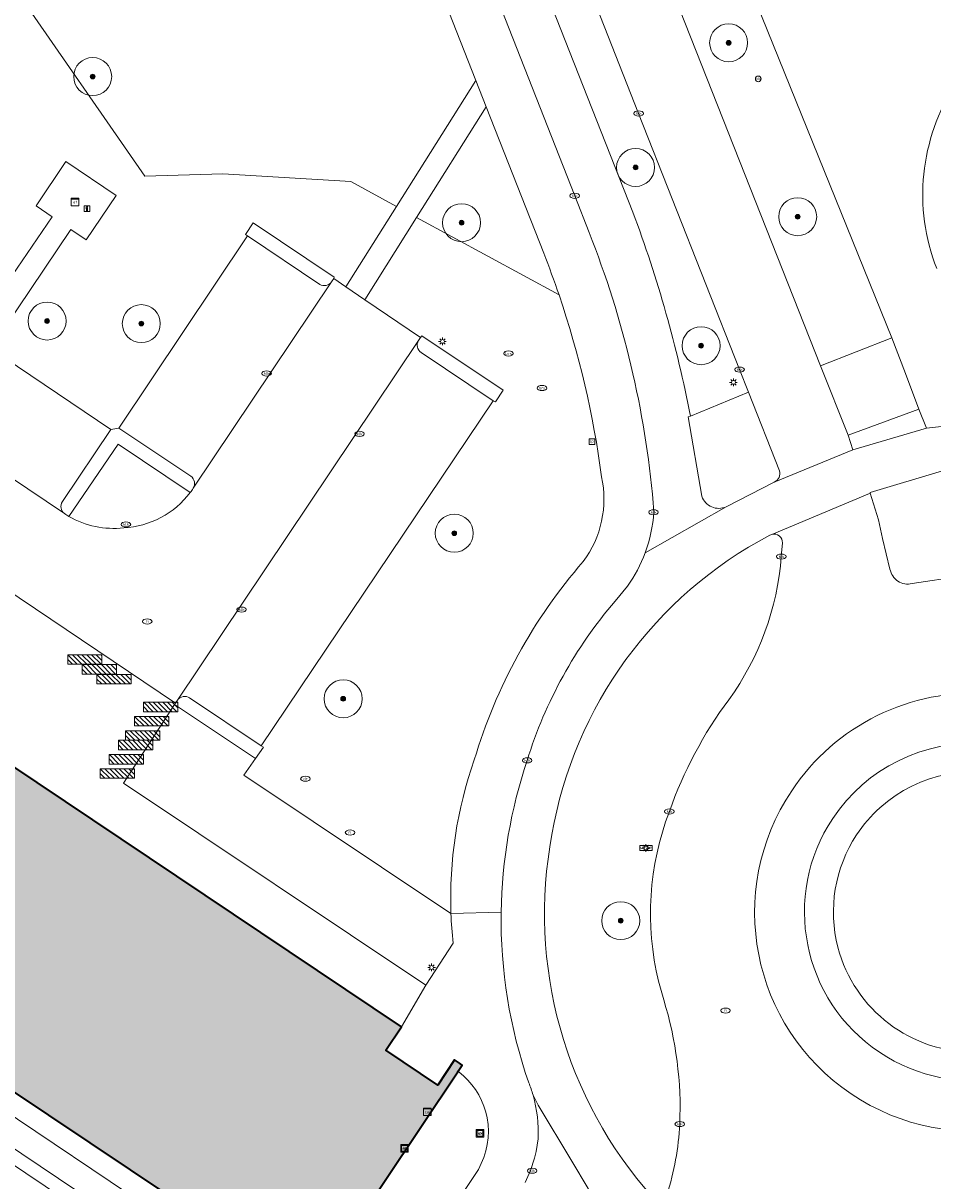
# Model space of a CAD drawing. Header units: metres. Extents: x 125349 to 128236, y 501602 to 503797.
# Tile 312 of 656: x 126508 to 126555, y 502338 to 502399. Entities that reach past the tile are written whole.
import ezdxf
from ezdxf.enums import TextEntityAlignment as Align

# ---------------------------------------------------------------- set-up
doc = ezdxf.new("R2010")
doc.units = ezdxf.units.M
doc.layers.get('0').update_dxf_attribs({"linetype": 'CONTINUOUS'})
for name, color, linetype, lineweight in [('B-WE-GR-BEPLANTING_CULTUUR_BODEMBEDEKKER-GV', 90, 'CONTINUOUS', 18), ('B-WE-GR-BEPLANTING_CULTUUR_BOSPLANTSOEN-GV', 90, 'CONTINUOUS', 18), ('B-WE-GR-BEPLANTING_CULTUUR_HEESTERS-GV', 90, 'CONTINUOUS', 18), ('B-WE-GR-BOOM-S-500', 90, 'CONTINUOUS', 18), ('B-WE-GR-GROENVOORZIENING-GV', 80, 'CONTINUOUS', 18), ('B-WE-IE-MEUBILAIR-S', 7, 'CONTINUOUS', 18), ('B-WE-IE-MEUBILAIR_WEGMEUBILAIR-S', 7, 'CONTINUOUS', 18), ('B-WE-OG-BEBOUWING-GV', 7, 'CONTINUOUS', 35), ('B-WE-OG-TERREIN_BEGROEID-GV', 7, 'CONTINUOUS', 18), ('B-WE-VH-GESLOTENVERHARDING_ASFALT-GV', 10, 'CONTINUOUS', 18), ('B-WE-VH-ONVERHARD-GV', 252, 'CONTINUOUS', 18), ('B-WE-VH-OPENVERHARDING-GV', 90, 'CONTINUOUS', 18), ('B-WE-VH-OPENVERHARDING_BETONELEMENT-GV', 90, 'CONTINUOUS', 18), ('B-WE-VH-OPENVERHARDING_BETONSTRAATSTEEN-GV', 90, 'CONTINUOUS', 18), ('B-WE-VH-OPENVERHARDING_STRAATBAKSTEEN-GV', 90, 'CONTINUOUS', 18), ('B-WE-VH-OPENVERHARDING_TEGEL-GV', 90, 'CONTINUOUS', 18)]:
    doc.layers.add(name, color=color, linetype=linetype, lineweight=lineweight)
doc.layers.add('B-WE-OG-BEBOUWING-V', color=7, linetype='CONTINUOUS', lineweight=18, true_color=0xcc646e)
doc.styles.add('NLCS-ISO', font='NLCS-ISO.ttf')

# ---------------------------------------------------------------- blocks, each defined once
blk = doc.blocks.new('SIE-MEUBILAIR_BORD_LOCATIEPAAL-SO')
blk.add_lwpolyline([(-0.75, -0.75), (0.75, -0.75), (0.75, 0.75), (-0.75, 0.75)], close=True)
at = {"style": 'NLCS-ISO'}
blk.add_text('lp', height=0.75, dxfattribs=at).set_placement((0.01, 0.12), align=Align.MIDDLE_CENTER)
blk = doc.blocks.new('SIE-MEUBILAIR_BORD_STRAATNAAM-SO')
blk.add_lwpolyline([(-1.62, -0.62), (1.62, -0.62), (1.62, 0.62), (-1.62, 0.62)], close=True)
at = {"style": 'NLCS-ISO'}
blk.add_text('straat', height=0.75, dxfattribs=at).set_placement((0, 0.08), align=Align.MIDDLE_CENTER)
blk = doc.blocks.new('SIE-MEUBILAIR_BORD_INFORMATIE-SO')
h = blk.add_hatch(color=256)
h.dxf.hatch_style = 1
h.paths.add_polyline_path([(0.13, 0.2), (-0.33, 0.2), (-0.33, 0.08), (-0.13, 0.08), (-0.13, -0.65), (0.13, -0.65)])
h = blk.add_hatch(color=256)
h.dxf.hatch_style = 1
edge = h.paths.add_edge_path()
edge.add_arc((0, 0.5), 0.149, 0, 360)
for points in [[(-0.75, -0.75), (0.75, -0.75), (0.75, 0.75), (-0.75, 0.75)], [(0.13, 0.2), (-0.33, 0.2), (-0.33, 0.08), (-0.13, 0.08), (-0.13, -0.65), (0.13, -0.65)]]:
    blk.add_lwpolyline(points, close=True)
blk.add_circle((0, 0.5), 0.149)
blk = doc.blocks.new('SIE-MEUBILAIR_KAST_CAI-SO')
for points in [[(-1, 1), (1, 1), (1, 0.84), (-1, 0.84)], [(-1, 0.76), (1, 0.76), (1, -1), (-1, -1)]]:
    blk.add_lwpolyline(points, close=True)
at = {"style": 'NLCS-ISO'}
blk.add_text('cai', height=0.75, dxfattribs=at).set_placement((0, 0), align=Align.MIDDLE_CENTER)
blk = doc.blocks.new('SIE-MEUBILAIR_KAST_TELECOM-SO')
for points in [[(-1, 1), (1, 1), (1, 0.84), (-1, 0.84)], [(-1, 0.76), (1, 0.76), (1, -1), (-1, -1)]]:
    blk.add_lwpolyline(points, close=True)
at = {"style": 'NLCS-ISO'}
blk.add_text('tele', height=0.75, dxfattribs=at).set_placement((0, 0), align=Align.MIDDLE_CENTER)
blk = doc.blocks.new('SIE-MEUBILAIR_KAST_ELEKTRA-SO')
for points in [[(-1, 1), (1, 1), (1, 0.84), (-1, 0.84)], [(-1, 0.76), (1, 0.76), (1, -1), (-1, -1)]]:
    blk.add_lwpolyline(points, close=True)
at = {"style": 'NLCS-ISO'}
blk.add_text('et', height=0.75, dxfattribs=at).set_placement((0, 0), align=Align.MIDDLE_CENTER)
blk = doc.blocks.new('SIE-MEUBILAIR_PAAL_LICHTMAST-SO')
for points in [[(-0.62, 0), (-1, 0)], [(-0.71, 0.71), (-0.44, 0.44)], [(0, 1), (0, 0.62)], [(0.44, 0.44), (0.71, 0.71)], [(1, 0), (0.62, 0)], [(-0.71, -0.71), (-0.44, -0.44)], [(0, -0.62), (0, -1)], [(0.44, -0.44), (0.71, -0.71)]]:
    blk.add_lwpolyline(points)
blk.add_circle((0, 0), 0.5)
blk = doc.blocks.new('SIE-MEUBILAIR_PAAL_VERKEERSBORD-SO')
blk.add_circle((0, 0), 0.75)
at = {"style": 'NLCS-ISO'}
blk.add_text('vb', height=0.75, dxfattribs=at).set_placement((0, 0.07), align=Align.MIDDLE_CENTER)
blk = doc.blocks.new('SIE-MEUBILAIR_PUT_BRANDSTOFPUT-SO')
blk.add_ellipse((0, 0), major_axis=(1.25, 0), ratio=0.54)
at = {"style": 'NLCS-ISO'}
blk.add_text('brs', height=0.75, dxfattribs=at).set_placement((0.03, 0), align=Align.MIDDLE_CENTER)
blk = doc.blocks.new('SIE-MEUBILAIR_PUT_KOLK-SO')
blk.add_ellipse((0, 0), major_axis=(1.25, 0), ratio=0.54)
at = {"style": 'NLCS-ISO'}
blk.add_text('klk', height=0.75, dxfattribs=at).set_placement((0.03, 0), align=Align.MIDDLE_CENTER)
blk = doc.blocks.new('SIE-MEUBILAIR_PUT_DRAINAGEPUT-SO')
blk.add_ellipse((0, 0), major_axis=(1.25, 0), ratio=0.54)
at = {"style": 'NLCS-ISO'}
blk.add_text('dr', height=0.75, dxfattribs=at).set_placement((0.03, 0), align=Align.MIDDLE_CENTER)
blk = doc.blocks.new('SIE-MEUBILAIR_PUT_RIOOLPUT-SO')
blk.add_ellipse((0, 0), major_axis=(1.25, 0), ratio=0.54)
at = {"style": 'NLCS-ISO'}
blk.add_text('ri', height=0.75, dxfattribs=at).set_placement((-0.04, 0.07), align=Align.MIDDLE_CENTER)
blk = doc.blocks.new('SIE-WEG_FIETSREK-SO')
for p, q in [((-4.5, 1.25), (-2, -1.25)), ((-4.5, 0), (-3.25, -1.25)), ((-3.25, 1.25), (-0.75, -1.25)), ((-2, 1.25), (0.5, -1.25)), ((-0.75, 1.25), (1.75, -1.25)), ((0.5, 1.25), (3, -1.25)), ((1.76, 1.25), (4.26, -1.25)), ((3.01, 1.25), (4.5, -0.24)), ((4.26, 1.25), (4.5, 1.01))]:
    blk.add_line(p, q)
at = {"flags": 128}
blk.add_lwpolyline([(4.51, -1.25), (-4.51, -1.25), (-4.51, 1.25), (4.51, 1.25), (4.51, -1.25)], close=True, dxfattribs=at)
blk = doc.blocks.new('SGR-BOOM_01-SO')
at = {"linetype": 'ByBlock', "lineweight": 18}
h = blk.add_hatch(color=0, dxfattribs=at)
h.dxf.hatch_style = 1
edge = h.paths.add_edge_path()
edge.add_arc((0, 0), 0.25, 0, 360)
at = {"color": 0, "linetype": 'ByBlock', "lineweight": 18}
for radius in [2, 0.25]:
    blk.add_circle((0, 0), radius, dxfattribs=at)

msp = doc.modelspace()

# ---------------------------------------------------------------- hatches: boundary and pattern name
at = {"layer": 'B-WE-OG-BEBOUWING-V'}
msp.add_hatch(color=256, dxfattribs=at).paths.add_polyline_path([(126481.329, 502371.882), (126475.604, 502363.364), (126475.775, 502363.249), (126476.015, 502363.088), (126476.839, 502364.367), (126479.976, 502362.268), (126479.147, 502361.03), (126519.607, 502333.959), (126520.429, 502335.204), (126523.17, 502333.366), (126522.296, 502332.063), (126522.491, 502331.931), (126522.712, 502331.783), (126530.468, 502343.372), (126530.491, 502343.406), (126530.706, 502343.728), (126530.567, 502343.823), (126530.303, 502344.002), (126529.415, 502342.68), (126526.678, 502344.515), (126527.502, 502345.744), (126502.403, 502362.575), (126504.181, 502365.211), (126500.572, 502367.646), (126501.176, 502368.541), (126498.108, 502370.611), (126497.529, 502369.767), (126492.147, 502373.321), (126490.372, 502370.687), (126487.124, 502372.876), (126486.312, 502371.663), (126483.173, 502373.738), (126484.04, 502375.029), (126483.629, 502375.305), (126483.56, 502375.202)])

# ---------------------------------------------------------------- linework, layer by layer
at = {"layer": 'B-WE-GR-BEPLANTING_CULTUUR_BODEMBEDEKKER-GV', "flags": 128}
msp.add_lwpolyline([(126529.782, 502335.587), (126531.561, 502338.24), (126531.848, 502338.871), (126531.95, 502339.208), (126532.024, 502339.554), (126532.068, 502339.905), (126532.082, 502340.256), (126532.066, 502340.605), (126532.018, 502340.947), (126531.946, 502341.259), (126531.846, 502341.566), (126531.721, 502341.867), (126531.572, 502342.157), (126531.401, 502342.436), (126531.209, 502342.698), (126530.997, 502342.943), (126530.769, 502343.167), (126530.545, 502343.362), (126530.491, 502343.406), (126530.468, 502343.372), (126522.712, 502331.783)], dxfattribs=at)
at = {"layer": 'B-WE-GR-BEPLANTING_CULTUUR_BOSPLANTSOEN-GV', "flags": 128}
msp.add_lwpolyline([(126476.443, 502375.203), (126468.102, 502362.743), (126465.837, 502359.36), (126470.162, 502356.468), (126472.161, 502359.462), (126473.3, 502361.168), (126473.181, 502361.243), (126473.577, 502361.863), (126500, 502344.106), (126516.968, 502332.703), (126516.599, 502332.085), (126516.473, 502332.17), (126515.305, 502330.427), (126515.268, 502330.373), (126519.532, 502327.515), (126521.887, 502331.073), (126475.24, 502362.453), (126475.558, 502362.927), (126475.775, 502363.249), (126475.604, 502363.364), (126481.329, 502371.882)], close=True, dxfattribs=at)
at = {"layer": 'B-WE-GR-BEPLANTING_CULTUUR_HEESTERS-GV', "flags": 128}
for points in [[(126545.762, 502379.161), (126545.298, 502380.339), (126539.987, 502393.825), (126533.941, 502409.193), (126529.929, 502419.321), (126528.601, 502422.673), (126528.4, 502423.181), (126526.379, 502422.387)], [(126526.379, 502422.387), (126539.681, 502388.628)], [(126542.713, 502377.883), (126545.762, 502379.161)], [(126516.397, 502373.874), (126512.602, 502376.413), (126510.014, 502372.614)]]:
    msp.add_lwpolyline(points, dxfattribs=at)
at = {"layer": 'B-WE-GR-BEPLANTING_CULTUUR_HEESTERS-GV'}
for points in [[(126556.667, 502395.366, 0.243574), (126555.674, 502385.665)], [(126539.681, 502388.628, -0.041487), (126542.713, 502377.883)], [(126512.891, 502372.013, 0.22225), (126516.397, 502373.874)], [(126510.014, 502372.614, 0.162283), (126512.891, 502372.013)]]:
    msp.add_lwpolyline(points, format="xyb", dxfattribs=at)
at = {"layer": 'B-WE-GR-BEPLANTING_CULTUUR_HEESTERS-GV', "flags": 128}
msp.add_lwpolyline([(126521.887, 502331.073), (126522.18, 502331.49), (126522.491, 502331.931), (126522.296, 502332.063), (126523.17, 502333.366), (126520.429, 502335.204), (126519.607, 502333.959), (126479.147, 502361.03), (126479.976, 502362.268), (126476.839, 502364.367), (126476.015, 502363.088), (126475.775, 502363.249), (126475.558, 502362.927), (126475.24, 502362.453)], close=True, dxfattribs=at)
at = {"layer": 'B-WE-GR-GROENVOORZIENING-GV', "flags": 128}
for points in [[(126505.171, 502382.589), (126509.123, 502388.391), (126508.291, 502388.957), (126509.852, 502391.292), (126512.496, 502389.513), (126510.923, 502387.176), (126510.114, 502387.723), (126505.883, 502381.446), (126512.221, 502377.188), (126512.638, 502377.262), (126519.406, 502387.389), (126519.302, 502387.452), (126519.706, 502388.061), (126523.971, 502385.202), (126523.943, 502385.138), (126524.585, 502384.701), (126527.247, 502388.927), (126524.836, 502390.24), (126518.103, 502390.648), (126514.007, 502390.527), (126507.145, 502400.445)], [(126535.796, 502384.27), (126528.306, 502388.35), (126525.581, 502384.022), (126528.516, 502382.023), (126528.582, 502382.113), (126532.858, 502379.257), (126532.463, 502378.637), (126532.333, 502378.705), (126520.125, 502360.537), (126520.247, 502360.458), (126519.824, 502359.862), (126519.211, 502358.999), (126530.112, 502351.718)], [(126547.492, 502370.495), (126547.555, 502371.222)], [(126530.112, 502351.718), (126519.211, 502358.999), (126519.824, 502359.862), (126515.572, 502362.709), (126514.992, 502361.817), (126512.883, 502358.573), (126528.781, 502347.934)], [(126528.781, 502347.934), (126530.225, 502350.154)], [(126541.303, 502347.166), (126541.038, 502348.141)]]:
    msp.add_lwpolyline(points, dxfattribs=at)
at = {"layer": 'B-WE-GR-GROENVOORZIENING-GV'}
for points in [[(126538.037, 502374.703, 0.049003), (126535.796, 502384.27)], [(126537.073, 502370.237, 0.216705), (126538.037, 502374.703)], [(126546.883, 502371.619, 0.233085), (126535.422, 502355.862)], [(126546.998, 502371.667, 0.068517), (126546.883, 502371.619)], [(126547.555, 502371.222, 0.500986), (126546.998, 502371.667)], [(126531.338, 502359.792, -0.107679), (126537.073, 502370.237)], [(126544.734, 502362.965, 0.138161), (126547.492, 502370.495)], [(126541.601, 502357.079, -0.075683), (126544.734, 502362.965)], [(126530.112, 502351.718, -0.093898), (126531.338, 502359.792)], [(126541.038, 502348.141, -0.151604), (126541.601, 502357.079)], [(126535.422, 502355.862, 0.233118), (126540.734, 502336.755)], [(126530.225, 502350.154, -0.017266), (126530.112, 502351.718)], [(126542.148, 502340.625, 0.086378), (126541.303, 502347.166)], [(126541.474, 502336.91, 0.064577), (126542.148, 502340.625)]]:
    msp.add_lwpolyline(points, format="xyb", dxfattribs=at)
at = {"layer": 'B-WE-OG-BEBOUWING-GV', "flags": 128}
for points in [[(126522.712, 502331.783), (126530.468, 502343.372), (126530.491, 502343.406), (126530.706, 502343.728), (126530.567, 502343.823), (126530.303, 502344.002), (126529.415, 502342.68), (126526.678, 502344.515), (126527.502, 502345.744), (126502.403, 502362.575)], [(126479.147, 502361.03), (126519.607, 502333.959)]]:
    msp.add_lwpolyline(points, dxfattribs=at)
at = {"layer": 'B-WE-OG-TERREIN_BEGROEID-GV', "flags": 128}
msp.add_lwpolyline([(126537.142, 502422.009), (126535.611, 502425.905), (126532.212, 502424.62), (126533.57, 502421.194), (126533.73, 502420.707), (126533.896, 502420.204), (126549.551, 502380.534), (126553.305, 502382.017), (126537.279, 502421.66)], close=True, dxfattribs=at)
for points in [[(126527.247, 502388.927), (126531.425, 502395.558), (126527.778, 502404.853), (126527.34, 502405.97), (126520.649, 502423.024)], [(126520.225, 502422.878), (126500, 502414.865), (126493.055, 502412.114), (126496.056, 502404.545), (126492.073, 502398.572), (126496.087, 502395.912), (126497.459, 502397.954), (126496.044, 502399.12), (126497.103, 502400.501), (126507.145, 502400.445), (126514.007, 502390.527), (126518.103, 502390.648), (126524.836, 502390.24), (126527.247, 502388.927)], [(126534.992, 502386.464), (126531.969, 502394.169), (126528.306, 502388.35)], [(126528.306, 502388.35), (126535.796, 502384.27)]]:
    msp.add_lwpolyline(points, dxfattribs=at)
at = {"layer": 'B-WE-OG-TERREIN_BEGROEID-GV'}
for points in [[(126535.796, 502384.27, 0.01192), (126534.992, 502386.464)], [(126560.207, 502358.698, 0.279747), (126552.683, 502357.279)], [(126552.683, 502357.279, 0.064212), (126551.452, 502355.849)], [(126551.452, 502355.849, 0.212404), (126550.473, 502349.931)], [(126550.473, 502349.931, 0.346417), (126557.747, 502344.411)]]:
    msp.add_lwpolyline(points, format="xyb", dxfattribs=at)
at = {"layer": 'B-WE-VH-GESLOTENVERHARDING_ASFALT-GV', "flags": 128}
for points in [[(126545.777, 502410.083), (126540.501, 502423.243), (126537.142, 502422.009), (126537.279, 502421.66), (126553.305, 502382.017), (126554.019, 502380.14), (126554.732, 502378.263)], [(126533.73, 502420.707), (126529.929, 502419.321), (126533.941, 502409.193), (126539.987, 502393.825), (126545.298, 502380.339), (126545.762, 502379.161)], [(126547.117, 502374.419), (126551.26, 502376.122), (126551.004, 502376.889), (126549.551, 502380.534), (126533.896, 502420.204), (126533.73, 502420.707)], [(126545.762, 502379.161), (126547.395, 502375.018)], [(126554.732, 502378.263), (126555.126, 502377.252), (126559.214, 502377.71)], [(126556.164, 502374.556), (126555.999, 502375.006), (126555.981, 502375.006), (126552.163, 502373.874), (126552.174, 502373.838)], [(126553.209, 502369.834), (126552.814, 502371.444), (126552.6, 502372.438), (126552.174, 502373.838), (126552.134, 502373.821), (126546.998, 502371.667)], [(126552.174, 502373.838), (126552.6, 502372.438), (126552.814, 502371.444), (126553.209, 502369.834)], [(126547.555, 502371.222), (126547.492, 502370.495)], [(126556.955, 502369.459), (126554.371, 502369.073)], [(126541.038, 502348.141), (126541.303, 502347.166)]]:
    msp.add_lwpolyline(points, dxfattribs=at)
at = {"layer": 'B-WE-VH-GESLOTENVERHARDING_ASFALT-GV'}
for points in [[(126555.674, 502385.665, -0.243574), (126556.667, 502395.366)], [(126547.395, 502375.018, -0.386884), (126547.117, 502374.419)], [(126546.998, 502371.667, -0.500986), (126547.555, 502371.222)], [(126547.492, 502370.495, -0.138161), (126544.734, 502362.965)], [(126553.209, 502369.834, 0.423926), (126554.371, 502369.073)], [(126548.041, 502358.169, -1.00776), (126567.122, 502345.294)], [(126544.734, 502362.965, 0.075683), (126541.601, 502357.079)], [(126567.122, 502345.294, -0.997253), (126548.041, 502358.169)], [(126541.601, 502357.079, 0.151604), (126541.038, 502348.141)], [(126541.303, 502347.166, -0.086378), (126542.148, 502340.625)], [(126542.148, 502340.625, -0.064577), (126541.474, 502336.91)]]:
    msp.add_lwpolyline(points, format="xyb", dxfattribs=at)
at = {"layer": 'B-WE-VH-ONVERHARD-GV', "flags": 128}
for points in [[(126570.816, 502374.383), (126569.73, 502375.008), (126564.357, 502376.879), (126560.334, 502377.523), (126559.214, 502377.71), (126555.126, 502377.252), (126551.26, 502376.122), (126547.117, 502374.419), (126544.591, 502373.121), (126540.324, 502370.697)], [(126546.998, 502371.667), (126552.134, 502373.821), (126552.174, 502373.838), (126552.163, 502373.874), (126555.981, 502375.006), (126555.999, 502375.006), (126558.539, 502375.008), (126561.042, 502375.009)], [(126539.405, 502368.941), (126538.757, 502368.157)], [(126534.428, 502342.151), (126534.698, 502341.617), (126536.463, 502338.666), (126537.322, 502337.231), (126537.471, 502336.982), (126537.902, 502336.479), (126539.769, 502334.301)]]:
    msp.add_lwpolyline(points, dxfattribs=at)
at = {"layer": 'B-WE-VH-ONVERHARD-GV'}
for points in [[(126535.422, 502355.862, -0.233085), (126546.883, 502371.619)], [(126546.883, 502371.619, -0.068517), (126546.998, 502371.667)], [(126540.324, 502370.697, -0.064084), (126539.405, 502368.941)], [(126538.757, 502368.157, 0.103154), (126534.124, 502359.771)], [(126534.124, 502359.771, 0.077965), (126532.753, 502351.78)], [(126540.734, 502336.755, -0.233118), (126535.422, 502355.862)], [(126532.753, 502351.78, 0.087539), (126534.203, 502342.801)], [(126534.203, 502342.801, -0.026209), (126534.428, 502342.151)]]:
    msp.add_lwpolyline(points, format="xyb", dxfattribs=at)
at = {"layer": 'B-WE-VH-OPENVERHARDING-GV', "flags": 128}
for points in [[(126520.614, 502423.118), (126520.649, 502423.024), (126527.34, 502405.97), (126527.778, 502404.853), (126531.425, 502395.558), (126531.969, 502394.169)], [(126539.681, 502388.628), (126526.379, 502422.387)], [(126524.087, 502421.419), (126529.488, 502407.658), (126536.62, 502389.491)], [(126537.376, 502387.562), (126536.62, 502389.491), (126529.488, 502407.658), (126524.087, 502421.419)], [(126531.969, 502394.169), (126534.992, 502386.464)], [(126536.62, 502389.491), (126537.376, 502387.562)], [(126509.782, 502372.759), (126500, 502379.331), (126490.968, 502385.399), (126490.709, 502385.573), (126486.283, 502388.555), (126483.477, 502384.404), (126487.809, 502381.491), (126500, 502373.294), (126515.623, 502362.788), (126515.724, 502362.938), (126528.404, 502381.871), (126528.516, 502382.023), (126525.581, 502384.022), (126524.585, 502384.701)], [(126523.943, 502385.138), (126523.971, 502385.202), (126519.706, 502388.061), (126519.302, 502387.452), (126519.406, 502387.389)], [(126519.406, 502387.389), (126512.638, 502377.262)], [(126519.406, 502387.389), (126523.206, 502384.823)], [(126490.968, 502385.399), (126500, 502379.331), (126509.782, 502372.759)], [(126524.585, 502384.701), (126523.943, 502385.138), (126523.826, 502384.96), (126516.551, 502374.091)], [(126523.826, 502384.96), (126523.943, 502385.138)], [(126516.551, 502374.091), (126523.826, 502384.96)], [(126509.664, 502373.396), (126512.221, 502377.188), (126505.883, 502381.446), (126504.86, 502382.133)], [(126532.333, 502378.705), (126532.463, 502378.637), (126532.858, 502379.257), (126528.582, 502382.113), (126528.516, 502382.023), (126528.404, 502381.871)], [(126528.404, 502381.871), (126515.724, 502362.938)], [(126532.333, 502378.705), (126528.545, 502381.243)], [(126547.395, 502375.018), (126545.762, 502379.161), (126542.713, 502377.883)], [(126520.125, 502360.537), (126532.333, 502378.705)], [(126543.315, 502373.67), (126542.593, 502377.852), (126542.713, 502377.883)], [(126516.429, 502374.734), (126512.638, 502377.262), (126512.221, 502377.188)], [(126512.638, 502377.262), (126516.429, 502374.734)], [(126512.221, 502377.188), (126509.664, 502373.396)], [(126510.014, 502372.614), (126512.602, 502376.413), (126516.397, 502373.874)], [(126544.591, 502373.121), (126547.117, 502374.419)], [(126502.403, 502362.575), (126527.502, 502345.744), (126528.781, 502347.934), (126512.883, 502358.573), (126514.992, 502361.817), (126515.572, 502362.709), (126515.623, 502362.788), (126500, 502373.294)], [(126540.324, 502370.697), (126544.591, 502373.121)], [(126540.787, 502372.831), (126540.754, 502373.333)], [(126538.757, 502368.157), (126539.405, 502368.941)], [(126515.724, 502362.938), (126515.623, 502362.788), (126515.572, 502362.709), (126519.824, 502359.862), (126520.247, 502360.458), (126520.125, 502360.537)], [(126520.125, 502360.537), (126516.359, 502363.054)], [(126532.753, 502351.78), (126530.112, 502351.718)], [(126530.225, 502350.154), (126528.781, 502347.934), (126527.502, 502345.744), (126526.678, 502344.515), (126529.415, 502342.68), (126530.303, 502344.002), (126530.567, 502343.823), (126530.706, 502343.728), (126530.491, 502343.406), (126530.545, 502343.362), (126530.769, 502343.167), (126530.997, 502342.943), (126531.209, 502342.698), (126531.401, 502342.436), (126531.572, 502342.157), (126531.721, 502341.867), (126531.846, 502341.566), (126531.946, 502341.259), (126532.018, 502340.947), (126532.066, 502340.605), (126532.082, 502340.256), (126532.068, 502339.905), (126532.024, 502339.554), (126531.95, 502339.208), (126531.848, 502338.871), (126531.561, 502338.24), (126529.782, 502335.587)], [(126534.023, 502337.543), (126534.302, 502338.176), (126534.511, 502338.837), (126534.589, 502339.173), (126534.692, 502339.853)]]:
    msp.add_lwpolyline(points, dxfattribs=at)
at = {"layer": 'B-WE-VH-OPENVERHARDING-GV'}
for points in [[(126542.713, 502377.883, 0.041487), (126539.681, 502388.628)], [(126537.376, 502387.562, -0.072661), (126540.754, 502373.333)], [(126534.992, 502386.464, -0.01192), (126535.796, 502384.27)], [(126523.206, 502384.823, 0.388964), (126523.826, 502384.96)], [(126535.796, 502384.27, -0.049003), (126538.037, 502374.703)], [(126528.545, 502381.243, -0.412369), (126528.404, 502381.871)], [(126547.117, 502374.419, 0.386884), (126547.395, 502375.018)], [(126516.429, 502374.734, -0.370095), (126516.551, 502374.091)], [(126538.037, 502374.703, -0.216705), (126537.073, 502370.237)], [(126516.397, 502373.874, -0.22225), (126512.891, 502372.013)], [(126516.551, 502374.091, -0.018784), (126516.397, 502373.874)], [(126544.591, 502373.121, -0.447585), (126543.315, 502373.67)], [(126509.782, 502372.759, -0.386025), (126509.664, 502373.396)], [(126510.014, 502372.614, -0.013173), (126509.782, 502372.759)], [(126512.891, 502372.013, -0.162283), (126510.014, 502372.614)], [(126540.324, 502370.697, 0.071774), (126540.787, 502372.831)], [(126539.405, 502368.941, 0.064084), (126540.324, 502370.697)], [(126537.073, 502370.237, 0.107679), (126531.338, 502359.792)], [(126534.124, 502359.771, -0.103154), (126538.757, 502368.157)], [(126567.122, 502345.294, 1.00776), (126548.041, 502358.169)], [(126515.724, 502362.938, -0.419011), (126516.359, 502363.054)], [(126550.202, 502356.716, -1.00178), (126564.967, 502346.833)], [(126531.338, 502359.792, 0.093898), (126530.112, 502351.718)], [(126532.753, 502351.78, -0.077965), (126534.124, 502359.771)], [(126548.041, 502358.169, 0.997253), (126567.122, 502345.294)], [(126564.967, 502346.833, -0.997815), (126550.202, 502356.716)], [(126530.112, 502351.718, 0.017266), (126530.225, 502350.154)], [(126534.203, 502342.801, -0.087539), (126532.753, 502351.78)], [(126534.428, 502342.151, 0.026209), (126534.203, 502342.801)], [(126534.692, 502339.853, 0.084944), (126534.428, 502342.151)]]:
    msp.add_lwpolyline(points, format="xyb", dxfattribs=at)
at = {"layer": 'B-WE-VH-OPENVERHARDING-GV', "flags": 128}
for points in [[(126551.004, 502376.889), (126554.732, 502378.263), (126554.019, 502380.14), (126553.305, 502382.017), (126549.551, 502380.534)], [(126473.3, 502361.168), (126500, 502343.234), (126516.473, 502332.17), (126516.599, 502332.085), (126516.968, 502332.703), (126500, 502344.106), (126473.577, 502361.863), (126473.181, 502361.243)]]:
    msp.add_lwpolyline(points, close=True, dxfattribs=at)
at = {"layer": 'B-WE-VH-OPENVERHARDING_BETONELEMENT-GV', "flags": 128}
msp.add_lwpolyline([(126551.004, 502376.889), (126551.26, 502376.122), (126555.126, 502377.252), (126554.732, 502378.263)], close=True, dxfattribs=at)
at = {"layer": 'B-WE-VH-OPENVERHARDING_BETONSTRAATSTEEN-GV', "flags": 128}
msp.add_lwpolyline([(126472.161, 502359.462), (126500, 502340.727), (126515.305, 502330.427), (126516.473, 502332.17), (126500, 502343.234), (126473.3, 502361.168)], close=True, dxfattribs=at)
at = {"layer": 'B-WE-VH-OPENVERHARDING_STRAATBAKSTEEN-GV'}
for points in [[(126564.967, 502346.833, 1.00178), (126550.202, 502356.716)], [(126552.683, 502357.279, -0.279747), (126560.207, 502358.698)], [(126551.452, 502355.849, -0.064212), (126552.683, 502357.279)], [(126550.202, 502356.716, 0.997815), (126564.967, 502346.833)], [(126550.473, 502349.931, -0.212404), (126551.452, 502355.849)], [(126557.747, 502344.411, -0.346417), (126550.473, 502349.931)]]:
    msp.add_lwpolyline(points, format="xyb", dxfattribs=at)
at = {"layer": 'B-WE-VH-OPENVERHARDING_TEGEL-GV', "flags": 128}
for points in [[(126531.969, 502394.169), (126531.425, 502395.558), (126527.247, 502388.927), (126524.585, 502384.701), (126525.581, 502384.022), (126528.306, 502388.35)], [(126504.86, 502382.133), (126505.883, 502381.446), (126510.114, 502387.723), (126510.923, 502387.176), (126512.496, 502389.513), (126509.852, 502391.292), (126508.291, 502388.957), (126509.123, 502388.391), (126505.171, 502382.589)]]:
    msp.add_lwpolyline(points, close=True, dxfattribs=at)
for points in [[(126537.322, 502337.231), (126536.463, 502338.666), (126534.698, 502341.617), (126534.428, 502342.151)], [(126534.692, 502339.853), (126534.589, 502339.173), (126534.511, 502338.837), (126534.302, 502338.176), (126534.023, 502337.543)]]:
    msp.add_lwpolyline(points, dxfattribs=at)
at = {"layer": 'B-WE-VH-OPENVERHARDING_TEGEL-GV'}
msp.add_lwpolyline([(126534.428, 502342.151, -0.084944), (126534.692, 502339.853)], format="xyb", dxfattribs=at)

# ---------------------------------------------------------------- block references
at = {"layer": 'B-WE-GR-BOOM-S-500', "xscale": 0.5, "yscale": 0.5, "zscale": 0.5}
for p in [(126544.721, 502397.543), (126511.261, 502395.764), (126539.824, 502390.982), (126530.667, 502388.074), (126548.355, 502388.389), (126508.863, 502382.897), (126513.818, 502382.761), (126543.272, 502381.6), (126530.286, 502371.729), (126524.44, 502363.013), (126539.045, 502351.332)]:
    msp.add_blockref('SGR-BOOM_01-SO', p, dxfattribs=at)
at = {"layer": 'B-WE-IE-MEUBILAIR-S', "xscale": 0.2, "yscale": 0.2, "zscale": 0.2}
for name, p in [('SIE-MEUBILAIR_PAAL_VERKEERSBORD-SO', (126546.28, 502395.646)), ('SIE-MEUBILAIR_PUT_KOLK-SO', (126539.987, 502393.825)), ('SIE-MEUBILAIR_PUT_KOLK-SO', (126536.62, 502389.491)), ('SIE-MEUBILAIR_KAST_ELEKTRA-SO', (126510.335, 502389.165)), ('SIE-MEUBILAIR_BORD_INFORMATIE-SO', (126510.966, 502388.82)), ('SIE-MEUBILAIR_PAAL_LICHTMAST-SO', (126529.663, 502381.824)), ('SIE-MEUBILAIR_PUT_BRANDSTOFPUT-SO', (126533.139, 502381.191)), ('SIE-MEUBILAIR_PUT_KOLK-SO', (126520.41, 502380.137)), ('SIE-MEUBILAIR_PUT_KOLK-SO', (126545.298, 502380.339)), ('SIE-MEUBILAIR_PAAL_LICHTMAST-SO', (126544.975, 502379.67)), ('SIE-MEUBILAIR_PUT_BRANDSTOFPUT-SO', (126534.902, 502379.372)), ('SIE-MEUBILAIR_PUT_KOLK-SO', (126525.299, 502376.957)), ('SIE-MEUBILAIR_BORD_LOCATIEPAAL-SO', (126537.527, 502376.551)), ('SIE-MEUBILAIR_PUT_KOLK-SO', (126540.771, 502372.831)), ('SIE-MEUBILAIR_PUT_KOLK-SO', (126513.009, 502372.193)), ('SIE-MEUBILAIR_PUT_KOLK-SO', (126547.492, 502370.495)), ('SIE-MEUBILAIR_PUT_KOLK-SO', (126519.092, 502367.708)), ('SIE-MEUBILAIR_PUT_RIOOLPUT-SO', (126514.132, 502367.083)), ('SIE-MEUBILAIR_PUT_KOLK-SO', (126534.124, 502359.771)), ('SIE-MEUBILAIR_PUT_DRAINAGEPUT-SO', (126522.453, 502358.805)), ('SIE-MEUBILAIR_PUT_KOLK-SO', (126541.601, 502357.079)), ('SIE-MEUBILAIR_PUT_RIOOLPUT-SO', (126524.803, 502355.971)), ('SIE-MEUBILAIR_BORD_STRAATNAAM-SO', (126540.371, 502355.157)), ('SIE-MEUBILAIR_PAAL_LICHTMAST-SO', (126540.371, 502355.157)), ('SIE-MEUBILAIR_PAAL_LICHTMAST-SO', (126529.091, 502348.869)), ('SIE-MEUBILAIR_PUT_RIOOLPUT-SO', (126544.56, 502346.596)), ('SIE-MEUBILAIR_KAST_CAI-SO', (126528.874, 502341.268)), ('SIE-MEUBILAIR_PUT_KOLK-SO', (126542.148, 502340.625)), ('SIE-MEUBILAIR_KAST_TELECOM-SO', (126531.637, 502340.138)), ('SIE-MEUBILAIR_BORD_LOCATIEPAAL-SO', (126531.637, 502340.138)), ('SIE-MEUBILAIR_KAST_TELECOM-SO', (126527.666, 502339.344)), ('SIE-MEUBILAIR_BORD_LOCATIEPAAL-SO', (126527.666, 502339.343)), ('SIE-MEUBILAIR_PUT_KOLK-SO', (126534.387, 502338.168))]:
    msp.add_blockref(name, p, dxfattribs=at)
at = {"layer": 'B-WE-IE-MEUBILAIR_WEGMEUBILAIR-S', "xscale": 0.2, "yscale": 0.2, "zscale": 0.2}
for p in [(126510.848, 502365.077), (126511.616, 502364.562), (126512.383, 502364.047), (126514.844, 502362.582), (126514.364, 502361.831), (126513.522, 502360.583), (126513.884, 502361.08), (126513.038, 502359.829), (126512.554, 502359.075)]:
    msp.add_blockref('SIE-WEG_FIETSREK-SO', p, dxfattribs=at)

doc.saveas('drawing.dxf')
